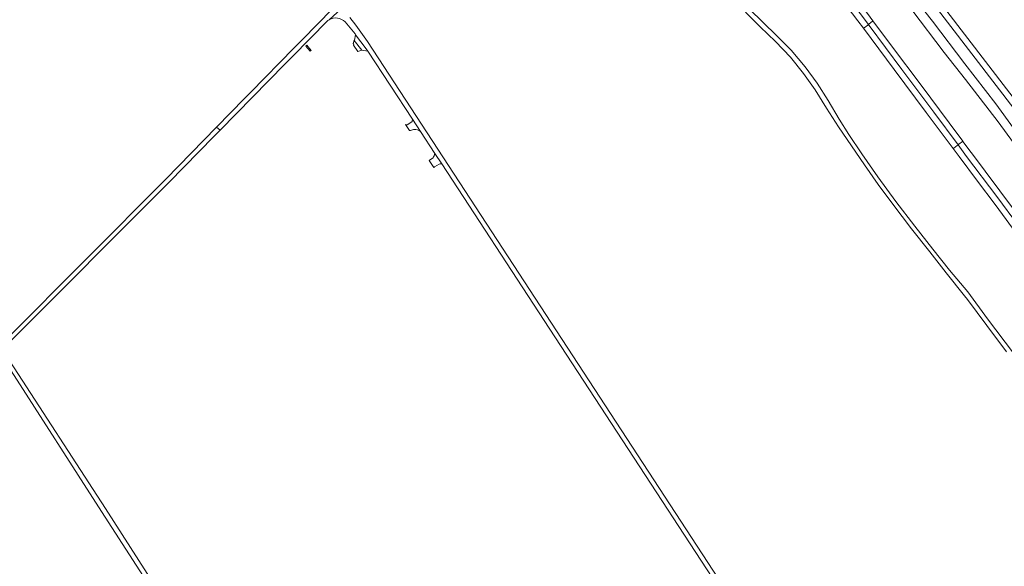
# Model space of a CAD drawing. Header units: metres. Extents: x 166325 to 190320, y 381923 to 404576.
# Tile 597 of 656: x 168404 to 169061, y 398211 to 398575. Entities that reach past the tile are written whole.
import ezdxf

# ---------------------------------------------------------------- set-up
doc = ezdxf.new("R2010")
doc.units = ezdxf.units.M
for name, color, linetype, lineweight in [('B-WE-OG-WATER_RIVIER-GV', 8, 'Continuous', 18), ('B-WE-VH-VERHARDING_ASFALT-GV', 8, 'Continuous', 18), ('B-WE-VH-VERHARDING_BETON-GV', 8, 'Continuous', 18), ('B-WE-VH-VERHARDING_BETONSTRAATSTEEN-GV', 8, 'Continuous', 18), ('B-WE-VH-VERHARDING_FUNDERING_ZAND-GV', 8, 'Continuous', 18)]:
    doc.layers.add(name, color=color, linetype=linetype, lineweight=lineweight)

msp = doc.modelspace()

# ---------------------------------------------------------------- linework, layer by layer
at = {"layer": 'B-WE-OG-WATER_RIVIER-GV', "flags": 128}
for points in [[(169067.134, 398502.881), (169055.191, 398519.085), (169034.654, 398545.731), (169012.944, 398574.189), (168997.821, 398593.827)], [(169067.134, 398502.881), (169055.191, 398519.085), (169034.654, 398545.731), (169012.944, 398574.189), (168997.821, 398593.827)], [(168999.215, 398581.73), (169020.832, 398553.234), (169034.977, 398535.332), (169056.737, 398507.054), (169071.308, 398487.422)], [(168999.215, 398581.73), (169020.832, 398553.234), (169034.977, 398535.332), (169056.737, 398507.054), (169071.308, 398487.422)]]:
    msp.add_lwpolyline(points, dxfattribs=at)
at = {"layer": 'B-WE-VH-VERHARDING_ASFALT-GV', "flags": 128}
for points in [[(168916.203, 398712.904), (169162.441, 398392.22)], [(168916.203, 398712.904), (169162.441, 398392.22)], [(169165.481, 398394.95), (168919.546, 398715.264)], [(169165.481, 398394.95), (168919.546, 398715.264)], [(168624.031, 398587.363), (168610.679, 398575.172)], [(168610.679, 398575.172), (168624.031, 398587.363)], [(168612.892, 398582.334), (168592.738, 398561.814), (168587.401, 398556.376), (168558.25, 398526.669), (168554.293, 398522.637), (168535.62, 398503.608), (168537.958, 398501.501), (168581.174, 398545.456), (168586.004, 398550.369), (168609.889, 398574.663)], [(168612.892, 398582.334), (168592.738, 398561.814), (168587.401, 398556.376), (168558.25, 398526.669), (168554.293, 398522.637), (168535.62, 398503.608), (168537.958, 398501.501), (168581.174, 398545.456), (168586.004, 398550.369), (168609.889, 398574.663)], [(168621.27, 398573.701), (168627.96, 398565.691), (168628.345, 398565.187), (168635.477, 398555.853), (168636.575, 398554.176), (168666.255, 398508.849), (168671.608, 398500.675), (168681.147, 398486.107), (168685.774, 398479.041), (168754.09, 398374.71), (168922.29, 398117.432), (168922.447, 398117.192), (168927.533, 398109.412), (168928.599, 398107.781), (168942.934, 398085.852), (168947.319, 398079.144), (168965.549, 398051.257), (168978.16, 398031.891), (168980.782, 398033.598), (168977.719, 398038.281)], [(168971.36, 398048.091), (168636.251, 398560.641), (168628.538, 398571.571), (168624.566, 398576.602)], [(168130.718, 398092.273), (168262.505, 398224.623), (168271.416, 398233.572), (168288.378, 398250.607), (168294.143, 398256.397), (168386.052, 398348.461), (168396.481, 398359.11), (168503.96, 398466.92), (168533.892, 398497.365), (168537.958, 398501.501), (168535.62, 398503.608), (168501.67, 398469.01), (168395.431, 398362.34), (168386.421, 398353.33), (168377.435, 398344.323), (168375.214, 398342.097), (168357.331, 398324.172), (168347.302, 398314.119), (168293.201, 398259.89), (168213.686, 398180.046)]]:
    msp.add_lwpolyline(points, dxfattribs=at)
for points in [[(168942.776, 398613.865), (168942.518, 398613.668), (168940.109, 398611.832), (168939.58, 398611.429), (168942.652, 398607.569), (168951.195, 398597.012), (168956.628, 398590.074), (168964.892, 398579.244), (168970.292, 398571.97), (168970.694, 398572.276), (168973.08, 398574.095), (168973.368, 398574.314), (168969.696, 398579.235), (168955.215, 398598.235), (168947.331, 398608.185), (168946.218, 398609.589)], [(168939.58, 398611.429), (168939.184, 398611.127), (168936.737, 398609.262), (168936.416, 398609.018), (168948.939, 398593.32), (168963.327, 398574.432), (168967.028, 398569.482), (168967.397, 398569.764), (168969.838, 398571.624), (168970.292, 398571.97), (168964.892, 398579.244), (168956.628, 398590.074), (168951.195, 398597.012), (168942.652, 398607.569)], [(168973.368, 398574.314), (168973.08, 398574.095), (168970.694, 398572.276), (168970.292, 398571.97), (168970.743, 398571.362), (168992.551, 398541.956), (169013.924, 398513.496), (169030.056, 398491.766), (169030.539, 398492.126), (169032.955, 398493.928), (169033.282, 398494.172), (169024.086, 398506.436), (169005.412, 398531.526), (168985.707, 398557.782)], [(168970.292, 398571.97), (168969.838, 398571.624), (168967.397, 398569.764), (168967.028, 398569.482), (168987.526, 398542.067), (169008.924, 398513.368), (169026.848, 398489.373), (169027.204, 398489.639), (169029.599, 398491.425), (169030.056, 398491.766), (169013.924, 398513.496), (168992.551, 398541.956), (168970.743, 398571.362)], [(168627.449, 398561.402), (168627.368, 398561.488), (168626.907, 398559.915), (168626.759, 398559.41), (168627.205, 398558.632), (168626.854, 398558.107), (168629.876, 398553.939), (168630.419, 398554.125), (168632.442, 398554.818)], [(169033.282, 398494.172), (169032.955, 398493.928), (169030.539, 398492.126), (169030.056, 398491.766), (169035.821, 398484.001), (169055.88, 398457.299), (169070.391, 398437.912), (169085.155, 398417.787), (169089.671, 398411.474), (169090.119, 398411.793), (169092.517, 398413.497), (169092.842, 398413.724), (169084.948, 398424.721), (169080.128, 398431.324), (169070.075, 398444.867), (169067.756, 398447.954), (169048.177, 398474.267), (169044.428, 398479.307), (169033.34, 398494.094)], [(169030.056, 398491.766), (169029.599, 398491.425), (169027.204, 398489.639), (169026.848, 398489.373), (169030.803, 398484.079), (169043.128, 398467.595), (169054.769, 398452.026), (169085.233, 398410.537), (169086.281, 398409.066), (169086.679, 398409.348), (169089.206, 398411.144), (169089.671, 398411.474), (169085.155, 398417.787), (169070.391, 398437.912), (169055.88, 398457.299), (169035.821, 398484.001)]]:
    msp.add_lwpolyline(points, close=True, dxfattribs=at)
at = {"layer": 'B-WE-VH-VERHARDING_ASFALT-GV'}
for points in [[(168609.889, 398574.663, -0.0268529), (168610.679, 398575.172)], [(168609.889, 398574.663, -0.0268529), (168610.679, 398575.172)], [(168610.679, 398575.172, -0.3405465), (168621.27, 398573.701)]]:
    msp.add_lwpolyline(points, format="xyb", dxfattribs=at)
at = {"layer": 'B-WE-VH-VERHARDING_BETON-GV', "flags": 128}
for points in [[(168595.751, 398558.117), (168595.144, 398557.507), (168598.032, 398554.14), (168598.643, 398554.659)], [(168681.147, 398486.107), (168680.729, 398484.486), (168680.374, 398483.802), (168679.999, 398483.138), (168677.656, 398481.589), (168677.541, 398481.513), (168677.402, 398481.414), (168680.48, 398476.79), (168680.989, 398477.107), (168683.955, 398478.805), (168684.689, 398479.078), (168685.774, 398479.041)]]:
    msp.add_lwpolyline(points, close=True, dxfattribs=at)
at = {"layer": 'B-WE-VH-VERHARDING_BETONSTRAATSTEEN-GV', "flags": 128}
msp.add_lwpolyline([(168628.345, 398565.187), (168627.489, 398561.57), (168627.449, 398561.402), (168632.442, 398554.818), (168636.575, 398554.176), (168635.477, 398555.853)], close=True, dxfattribs=at)
at = {"layer": 'B-WE-VH-VERHARDING_FUNDERING_ZAND-GV', "flags": 128}
for points in [[(168888.284, 398580.255), (168898.072, 398570.505), (168908.287, 398560.742), (168918.282, 398550.178), (168927.109, 398539.411), (168934.86, 398528.496), (168942.296, 398516.334), (168950.314, 398503.716), (168958.939, 398491.136), (168967.799, 398478.368), (168976.849, 398465.436), (168986.529, 398452.267), (168999.11, 398435.807), (169011.197, 398420.416), (169022.262, 398406.471), (169034.311, 398391.215), (169036.284, 398388.79), (169049.223, 398371.4), (169062.395, 398353.761)], [(169067.025, 398353.011), (169049.748, 398375.903), (169036.576, 398393.739), (169024.354, 398408.337), (169013.326, 398422.201), (169001.241, 398437.583), (168988.626, 398454.114), (168976.578, 398470.398), (168965.829, 398485.726), (168957.361, 398498.649), (168950.894, 398508.861), (168943.468, 398521.367), (168936.088, 398532.97), (168928.069, 398543.843), (168918.812, 398554.801), (168909.403, 398564.309), (168899.611, 398573.66), (168891.337, 398582.077)], [(168547.33, 398116.011), (168526.294, 398148.679), (168461.47, 398249.35), (168397.761, 398347.66), (168396.332, 398349.544), (168395.78, 398350.272)], [(168393.251, 398347.72), (168393.914, 398347.031), (168395.341, 398345.55), (168398.631, 398341.25), (168458.79, 398247.491), (168523.735, 398147.131), (168544.8, 398114.58), (168642.879, 397961.65), (168704.368, 397866.67), (168705.153, 397862.906), (168705.759, 397859.999), (168712.729, 397865.004), (168709.538, 397866.771), (168707.029, 397868.16), (168645.65, 397963.4), (168588.99, 398051.731), (168547.33, 398116.011)]]:
    msp.add_lwpolyline(points, dxfattribs=at)
msp.add_lwpolyline([(168666.255, 398508.849), (168665.952, 398507.391), (168664.563, 398506.134), (168662.81, 398505.109), (168662.535, 398505.144), (168661.521, 398505.275), (168664.205, 398501.243), (168664.777, 398501.372), (168665.037, 398501.431), (168665.655, 398501.57), (168667.033, 398502.026), (168668.433, 398502.099), (168669.69, 398501.801), (168671.608, 398500.675)], close=True, dxfattribs=at)

doc.saveas('drawing.dxf')
